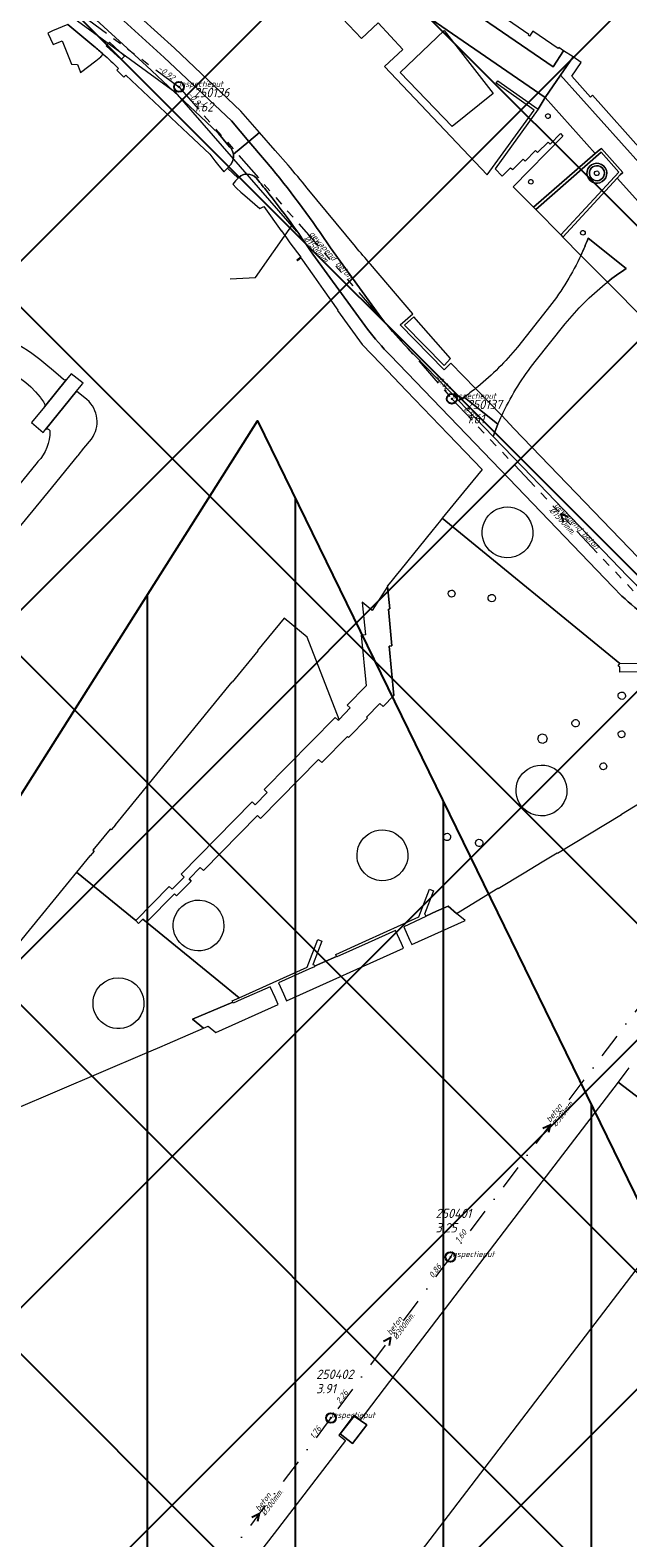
# Model space of a CAD drawing. Extents: x 148869 to 161638, y 453607 to 469810.
# Tile 424 of 656: x 154624 to 154745, y 463317 to 463622. Entities that reach past the tile are written whole.
import ezdxf
from ezdxf.lldxf.tags import DXFTag

# ---------------------------------------------------------------- set-up
doc = ezdxf.new("R2010")
doc.units = 0
doc.header["$PDMODE"] = 32
doc.header["$PDSIZE"] = 2
doc.linetypes.add('RI-GWA', pattern=[18.45, 6, -1.8, 1.75, -1.8, 1.75, -1.8, 1.75, -1.8])
doc.linetypes.add('RI-VWA', pattern=[11, 5, -3, 0, -3])
doc.layers.get('0').update_dxf_attribs({"linetype": 'CONTINUOUS'})
doc.layers.get('DEFPOINTS').update_dxf_attribs({"linetype": 'CONTINUOUS'})
for name, color, linetype in [('2023 hatch', 90, 'CONTINUOUS'), ('2024', 160, 'CONTINUOUS'), ('2024 hatch', 160, 'CONTINUOUS')]:
    doc.layers.add(name, color=color, linetype=linetype)
for name, color, linetype, lineweight in [('B-OI-RI-GWA-MATERIAAL-T18', 10, 'CONTINUOUS', 18), ('B-OI-RI-GWA-PUTDEKSELHOOGTE-T25', 10, 'CONTINUOUS', 25), ('B-OI-RI-GWA_BOB-T18', 10, 'CONTINUOUS', 18), ('B-OI-RI-GWA_DIAMETER-T18', 10, 'CONTINUOUS', 18), ('B-OI-RI-GWA_PUTNUMMER-T18', 10, 'CONTINUOUS', 18), ('B-OI-RI-GWA_RIOOLPUT-S', 10, 'CONTINUOUS', 25), ('B-OI-RI-GWA_TRANSPORTLEIDING-G', 10, 'RI-GWA', 18), ('B-OI-RI-PERSLEIDING-G-niet meenemen', 190, 'RI-PERS', 18), ('B-OI-RI-STROOMRICHTING-S', 252, 'CONTINUOUS', 25), ('B-OI-RI-VWA-BOB-T18', 34, 'CONTINUOUS', 18), ('B-OI-RI-VWA-DIAMETER-T18', 34, 'CONTINUOUS', 18), ('B-OI-RI-VWA-MATERIAAL-T18', 34, 'CONTINUOUS', 18), ('B-OI-RI-VWA_PUTDEKSELHOOGTE-T25', 34, 'CONTINUOUS', 25), ('B-OI-RI-VWA_PUTNUMMER-T25', 34, 'CONTINUOUS', 25), ('B-OI-RI-VWA_RIOOLPUT-S', 34, 'CONTINUOUS', 25), ('B-OI-RI-VWA_TRANSPORTLEIDING-G', 34, 'RI-VWA', 18), ('B-RO-VH-VERHARDING_ASFALT-GV', 251, 'CONTINUOUS', 18), ('B-RO-VH-VERHARDING_BEDRIJFSVLOERPLAAT-GV', 251, 'CONTINUOUS', 18), ('B-RO-VH-VERHARDING_GESLOTEN-GV', 251, 'CONTINUOUS', 18), ('B-RO-VH-VERHARDING_HALFVERHARDING-GV', 251, 'CONTINUOUS', 18), ('B-RO-VH-VERHARDING_OPEN-GV', 251, 'CONTINUOUS', 18), ('B-RO-VH-VERHARDING_SIERBESTRATING-GV', 251, 'CONTINUOUS', 18), ('B-RO-VH-VERHARDING_STRAATBAKSTEEN-GV', 251, 'CONTINUOUS', 18)]:
    doc.layers.add(name, color=color, linetype=linetype, lineweight=lineweight)
doc.styles.add('NLCS-ISO-M500-T18_CURSIEF', font='NLCS-ISO.ttf', dxfattribs={"oblique": 15, "height": 0.9})
doc.styles.add('NLCS-ISO-M750-T25_CURSIEF', font='NLCS-ISO.ttf', dxfattribs={"oblique": 15, "height": 1.875})
tags = doc.linetypes.add('RI-PERS', pattern='A,7,-2,["P",Standard,S=1.8,R=0,X=-0.5,Y=-0.9],-2,7,-2,[102,NLCS.SHX,S=1,R=180,X=0,Y=0],-2', length=22).pattern_tags.tags
tags[6] = DXFTag(74, 10)

# ---------------------------------------------------------------- blocks, each defined once
blk = doc.blocks.new('ACMAP_ANN_TEMPLATE_vwa-diam')
at = {"color": 0, "linetype": 'ByBlock', "style": 'NLCS-ISO-M500-T18_CURSIEF', "oblique": 15}
blk.add_attdef('vwa-diam', (0.3, -1.3), '', height=1.2, dxfattribs=at)
blk = doc.blocks.new('ACMAP_ANN_TEMPLATE_vwa-materiaal')
at = {"color": 0, "linetype": 'ByBlock', "style": 'NLCS-ISO-M500-T18_CURSIEF', "oblique": 15}
blk.add_attdef('vwa-mat', (0.3, 0.2), '', height=1.2, dxfattribs=at)
blk = doc.blocks.new('ACMAP_ANN_TEMPLATE_vwa-nap-l')
at = {"color": 0, "linetype": 'ByBlock', "style": 'NLCS-ISO-M500-T18_CURSIEF', "oblique": 15}
blk.add_attdef('vwa-nap-l', (3.3, 0.2), '', height=1.2, dxfattribs=at)
blk = doc.blocks.new('ACMAP_ANN_TEMPLATE_vwa-nap-r')
at = {"color": 0, "linetype": 'ByBlock', "style": 'NLCS-ISO-M500-T18_CURSIEF', "oblique": 15}
blk.add_attdef('vwa-nap-r', (-5.6, 0.2), '', height=1.2, dxfattribs=at)
blk = doc.blocks.new('ACMAP_ANN_TEMPLATE_gwa-diam')
at = {"color": 0, "linetype": 'ByBlock', "style": 'NLCS-ISO-M500-T18_CURSIEF', "oblique": 15}
blk.add_attdef('gwa-diam', (-2.2, -1.3), '', height=1.2, dxfattribs=at)
blk = doc.blocks.new('ACMAP_ANN_TEMPLATE_gwa-materiaal')
at = {"color": 0, "linetype": 'ByBlock', "style": 'NLCS-ISO-M500-T18_CURSIEF', "oblique": 15}
blk.add_attdef('gwa-mat', (-2.2, 0.2), '', height=1.2, dxfattribs=at)
blk = doc.blocks.new('ACMAP_ANN_TEMPLATE_gwa-nap-l')
at = {"color": 0, "linetype": 'ByBlock', "style": 'NLCS-ISO-M500-T18_CURSIEF', "oblique": 15}
blk.add_attdef('gwa-nap-l', (2.3, 0.2), '', height=1.2, dxfattribs=at)
blk = doc.blocks.new('ACMAP_ANN_TEMPLATE_gwa-nap-r')
at = {"color": 0, "linetype": 'ByBlock', "style": 'NLCS-ISO-M500-T18_CURSIEF', "oblique": 15}
blk.add_attdef('gwa-nap-r', (-5.6, 0.2), '', height=1.2, dxfattribs=at)
blk = doc.blocks.new('ACMAP_ANN_TEMPLATE_gwa-puth')
at = {"color": 0, "linetype": 'ByBlock', "style": 'NLCS-ISO-M750-T25_CURSIEF', "oblique": 15}
blk.add_attdef('gwa-puth', (3, -5), '', height=1.88, dxfattribs=at)
blk = doc.blocks.new('ACMAP_ANN_TEMPLATE_gwa-putnr')
at = {"color": 0, "linetype": 'ByBlock', "style": 'NLCS-ISO-M750-T25_CURSIEF', "oblique": 15}
blk.add_attdef('gwa-putnr', (3, -2.1), '', height=1.88, dxfattribs=at)
blk = doc.blocks.new('ACMAP_ANN_TEMPLATE_type knoop')
at = {"layer": 'DEFPOINTS', "style": 'NLCS-ISO-M500-T18_CURSIEF', "oblique": 15}
blk.add_attdef('type_knoop', (0, 0), '', height=1.2, dxfattribs=at)
blk = doc.blocks.new('ACMAP_ANN_TEMPLATE_vwa-puth')
at = {"color": 0, "linetype": 'ByBlock', "style": 'NLCS-ISO-M750-T25_CURSIEF', "oblique": 15}
blk.add_attdef('vwa-puth', (-3, 5), '', height=1.88, dxfattribs=at)
blk = doc.blocks.new('ACMAP_ANN_TEMPLATE_vwa-putnr')
at = {"color": 0, "linetype": 'ByBlock', "style": 'NLCS-ISO-M750-T25_CURSIEF', "oblique": 15}
blk.add_attdef('vaw-putnr', (-3, 7.9), '', height=1.88, dxfattribs=at)

msp = doc.modelspace()

# ---------------------------------------------------------------- hatches: boundary and pattern name
at = {"layer": '2023 hatch'}
h = msp.add_hatch(dxfattribs=at)
h.set_pattern_fill('L45L135', color=256, scale=49.98)
h.set_pattern_definition([(45, (0, 0), (-35.341197, 35.341197), []), (135, (0, 0), (-35.341197, -35.341197), [])])
h.paths.add_polyline_path([(155033.65, 463387.49), (154736.21, 463174.82), (154703.82, 463157.03), (154669.13, 463116.73), (154497.36, 463128.81), (154485.96, 463103.35), (154403, 462810.28), (154029.41, 462913.19), (153921.91, 462926.36), (153533.06, 462959.92), (153521.58, 463046.87), (153065.73, 463131.59), (152840.09, 463157.69), (152602.55, 463321.62), (152457.44, 463373.38), (152283.77, 463566.95), (152230.15, 463641.33), (152156.25, 463699.58), (152012.16, 463887.19), (152009.38, 463939.89), (151991.35, 464191.03), (152103.19, 464343.83), (152153.39, 464455.21), (152151.03, 464561.94), (152249.45, 464811.76), (152130.92, 465032.5), (152332.42, 465169.93), (152738.18, 465252.75), (152947.54, 465152.17), (153150.32, 465023.39), (153302.02, 464886.05), (153728.6, 464650.43), (153874.6, 464567.83), (153954.88, 464501.43), (153988.94, 464472.57), (154027.82, 464422.75), (154193.47, 464138.07), (154280.01, 463968.67), (154339.28, 463993.19), (154494.94, 463873.13), (154622.49, 463821.49), (154755.92, 463721.99), (154868.72, 463597.28)])
at = {"layer": '2024 hatch'}
h = msp.add_hatch(dxfattribs=at)
h.set_pattern_fill('ANSI31', color=256, scale=29.988, angle=45)
h.set_pattern_definition([(90, (0, 0), (-29.988, 0), [])])
h.paths.add_polyline_path([(154015.87, 462797.75), (154202.83, 462955.78), (154346.68, 463068.63), (154364.41, 463095.54), (154437.88, 463175.34), (154670.41, 463542.86), (154884.23, 463104.81), (154897.76, 462951.83), (154919.68, 462915.44), (155046.11, 462824.08), (155229.96, 462587.13), (155017.76, 462489.93), (155010.79, 462460.83), (155012.88, 462401.81), (154940.81, 462281.73), (154859.54, 462032.79), (154595.7, 462297.96), (154437.04, 462442.85), (154370.63, 462559.79), (154344.3, 462564.56), (154270.99, 462634.18), (154248.56, 462638.72)])

# ---------------------------------------------------------------- linework, layer by layer
at = {"layer": '2024', "flags": 128}
msp.add_lwpolyline([(154015.87, 462797.75), (154202.83, 462955.78), (154346.68, 463068.63), (154364.41, 463095.54), (154437.88, 463175.34), (154670.41, 463542.86), (154884.23, 463104.81), (154897.76, 462951.83), (154919.68, 462915.44), (155046.11, 462824.08), (155229.96, 462587.13), (155017.76, 462489.93), (155010.79, 462460.83), (155012.88, 462401.81), (154940.81, 462281.73), (154859.54, 462032.79), (154595.7, 462297.96), (154437.04, 462442.85), (154370.63, 462559.79), (154344.3, 462564.56), (154270.99, 462634.18), (154248.56, 462638.72)], close=True, dxfattribs=at)
at = {"layer": 'B-OI-RI-GWA_RIOOLPUT-S', "color": 251}
for p in [(154654.5, 463610.5), (154709.8, 463547.3)]:
    msp.add_point(p, dxfattribs=at)
at = {"layer": 'B-OI-RI-GWA_TRANSPORTLEIDING-G', "color": 251}
for p, q in [((154560.8, 463679.8), (154654.5, 463610.5)), ((154654.5, 463610.5), (154709.8, 463547.3)), ((154709.8, 463547.3), (154754, 463500.5))]:
    msp.add_line(p, q, dxfattribs=at)
at = {"layer": 'B-OI-RI-PERSLEIDING-G-niet meenemen'}
for p, q in [((154559.8, 463678), (154653.7, 463609.5)), ((154653.7, 463609.5), (154678.3, 463581.2)), ((154670.02, 463571.9), (154677.3, 463582.3)), ((154664.9, 463571.6), (154670.02, 463571.9))]:
    msp.add_line(p, q, dxfattribs=at)
at = {"layer": 'B-OI-RI-STROOMRICHTING-S', "color": 251}
for points in [[(154733.4, 463523.35), (154731.89, 463523.9), (154732.36, 463522.36)], [(154728.26, 463399.49), (154729.7, 463400.21), (154729.4, 463398.62)], [(154695.95, 463356.37), (154697.39, 463357.1), (154697.11, 463355.51)], [(154669.3, 463320.69), (154670.74, 463321.41), (154670.45, 463319.82)]]:
    msp.add_lwpolyline(points, dxfattribs=at)
at = {"layer": 'B-OI-RI-VWA_RIOOLPUT-S'}
for p in [(154709.5, 463373.4), (154685.3, 463340.8)]:
    msp.add_point(p, dxfattribs=at)
at = {"layer": 'B-OI-RI-VWA_TRANSPORTLEIDING-G', "color": 251}
for p, q in [((154749.9, 463427.01), (154709.5, 463373.4)), ((154709.5, 463373.4), (154685.3, 463340.8)), ((154685.3, 463340.8), (154656.2, 463302.01))]:
    msp.add_line(p, q, dxfattribs=at)
at = {"layer": 'B-RO-VH-VERHARDING_ASFALT-GV'}
for points in [[(154627.9, 463553.94, 0.047029), (154621.19, 463558.71)], [(154606.82, 463554.8, -0.280205), (154626.37, 463547.64)], [(154631.69, 463551.19, -0.373962), (154631.08, 463551.22)], [(154636.77, 463539.15, 0.392065), (154635.86, 463547.12)], [(154627.3, 463546.16, -0.275856), (154627.24, 463545.66)], [(154628.35, 463540.76, -0.196142), (154625.92, 463534.56)], [(154627.48, 463541.06, -0.611164), (154628.35, 463540.76)]]:
    msp.add_lwpolyline(points, format="xyb", dxfattribs=at)
at = {"layer": 'B-RO-VH-VERHARDING_ASFALT-GV', "flags": 128}
for points in [[(154631.08, 463551.22), (154630, 463552.17), (154628.66, 463553.3), (154627.9, 463553.94)], [(154627.24, 463545.66), (154631.69, 463551.19)], [(154626.37, 463547.64), (154626.39, 463547.62), (154626.47, 463547.51), (154627.04, 463546.67), (154627.3, 463546.16)], [(154635.86, 463547.12), (154633.73, 463548.86), (154627.48, 463541.06)], [(154583.57, 463482.79), (154587.85, 463479.31), (154592.97, 463485.56), (154593.16, 463485.81), (154602.15, 463496.79), (154611.97, 463508.78), (154618.01, 463516.17), (154621.78, 463520.78), (154622.49, 463521.63), (154628.05, 463528.43), (154633.93, 463535.66), (154634.08, 463535.83), (154635.26, 463537.28), (154636.77, 463539.15)], [(154625.92, 463534.56), (154625.79, 463534.39), (154617.25, 463523.96), (154607.45, 463511.99), (154597.65, 463500.01), (154590.53, 463491.32)]]:
    msp.add_lwpolyline(points, dxfattribs=at)
msp.add_lwpolyline([(154635.07, 463550.43), (154632.67, 463552.35), (154631.69, 463551.19), (154627.24, 463545.66), (154624.61, 463542.47), (154624.6, 463542.46), (154627.01, 463540.48), (154627.01, 463540.49), (154627.06, 463540.55), (154627.48, 463541.06), (154633.73, 463548.86), (154634.7, 463549.96), (154634.98, 463550.33)], close=True, dxfattribs=at)
at = {"layer": 'B-RO-VH-VERHARDING_BEDRIJFSVLOERPLAAT-GV', "flags": 128}
for points in [[(154731.87, 463580.52), (154732.3, 463580.07), (154743.31, 463591.98), (154743.94, 463592.67), (154744.45, 463593.17), (154740.12, 463598.04), (154739.62, 463597.66), (154738.85, 463596.99), (154726.37, 463586.09), (154726.8, 463585.64), (154740.05, 463597.26), (154743.63, 463593.21)], [(154686.95, 463482.33), (154686.79, 463482.16), (154686.18, 463482.75), (154671.8, 463468.12), (154672.41, 463467.52), (154669.96, 463465.03), (154669.36, 463465.62), (154654.98, 463450.99), (154655.59, 463450.39), (154653.14, 463447.92), (154652.54, 463448.49), (154645.74, 463441.59), (154646.33, 463440.99), (154647.21, 463441.88), (154647.9, 463441.22), (154653.57, 463446.99), (154654, 463446.57), (154656.98, 463449.59), (154656.56, 463450.02), (154658.82, 463452.34), (154659.46, 463451.71), (154670.4, 463462.85), (154671.02, 463462.25), (154682.81, 463474.21), (154683.44, 463473.59), (154688.67, 463478.9), (154688.88, 463478.69), (154692.73, 463482.6), (154692.52, 463482.82), (154695.23, 463485.58), (154695.85, 463484.97), (154698.05, 463487.2), (154697.08, 463497.16), (154697.65, 463497.22), (154696.96, 463504.69), (154697.21, 463504.73), (154696.78, 463509.24), (154693.67, 463504.4), (154691.64, 463506.06), (154691.64, 463506.05), (154692.32, 463499.45), (154691.44, 463499.37), (154692.43, 463489.15), (154688.62, 463485.25), (154689.22, 463484.66)]]:
    msp.add_lwpolyline(points, close=True, dxfattribs=at)
at = {"layer": 'B-RO-VH-VERHARDING_BEDRIJFSVLOERPLAAT-GV'}
for points in [[(154740.88, 463594.09, 1.007499), (154737.5, 463591.9)], [(154737.5, 463591.9, 1.006543), (154740.88, 463594.09)], [(154737.92, 463592.17, -1.010071), (154740.46, 463593.82)], [(154740.46, 463593.82, -1.008604), (154737.92, 463592.17)]]:
    msp.add_lwpolyline(points, format="xyb", dxfattribs=at)
at = {"layer": 'B-RO-VH-VERHARDING_GESLOTEN-GV', "flags": 128}
for points in [[(154710.75, 463443.04), (154709.02, 463444.49), (154706.69, 463443.45), (154704.5, 463442.46), (154704.54, 463442.38), (154700.04, 463440.34), (154701.25, 463437.64), (154701.67, 463436.71), (154712.39, 463441.52), (154712.51, 463441.59)], [(154675.68, 463426.72), (154676.31, 463425.32), (154700, 463435.96), (154699.57, 463436.92), (154698.37, 463439.59), (154692.82, 463437.09), (154686.49, 463434.25), (154686.45, 463434.33), (154681.95, 463432.31), (154681.99, 463432.23), (154680.82, 463431.7), (154674.69, 463428.93)], [(154665.39, 463425.06), (154657.25, 463421.61), (154659.45, 463419.78), (154660.39, 463420.2), (154662, 463418.9), (154674.63, 463424.57), (154673.98, 463426), (154673, 463428.18), (154667.13, 463425.56), (154665.5, 463424.83)]]:
    msp.add_lwpolyline(points, close=True, dxfattribs=at)
at = {"layer": 'B-RO-VH-VERHARDING_HALFVERHARDING-GV', "flags": 128}
msp.add_lwpolyline([(154745.69, 463411.74), (154745.07, 463410.93), (154743.47, 463408.83), (154764.18, 463393.01)], dxfattribs=at)
for points in [[(154743.47, 463408.83), (154726.48, 463386.59), (154711.31, 463366.72), (154701.01, 463353.23), (154692.23, 463341.73), (154691.22, 463340.41), (154689.98, 463341.32), (154689.97, 463341.33), (154686.89, 463337.3), (154688.27, 463336.25), (154673.77, 463317.41), (154664.29, 463305.09), (154653.12, 463290.33), (154652.19, 463289.1), (154651.61, 463288.76), (154647.81, 463283.63), (154648.12, 463283.38), (154667.65, 463267.69), (154686.78, 463293.53), (154695.02, 463304.29), (154697.1, 463305.29), (154759.17, 463386.55), (154764.18, 463393.01)], [(154692.55, 463339.4), (154689.64, 463335.62), (154687.17, 463337.55), (154689.98, 463341.19)]]:
    msp.add_lwpolyline(points, close=True, dxfattribs=at)
at = {"layer": 'B-RO-VH-VERHARDING_OPEN-GV'}
for points in [[(154737.45, 463579.87, -0.017261), (154735.94, 463576.34)], [(154737.45, 463579.87, -0.017261), (154735.94, 463576.34)], [(154735.66, 463575.76, -0.055485), (154729.14, 463565.4)], [(154741.32, 463570.94, -0.021188), (154745.12, 463573.71)], [(154741.32, 463570.94, -0.021188), (154745.12, 463573.71)], [(154732.76, 463562.47, -0.051554), (154740.87, 463570.58)], [(154723.08, 463557.79, -0.053757), (154715.05, 463549.73)], [(154720.21, 463544.51, -0.055741), (154726.7, 463554.87)], [(154714.58, 463549.35, -0.013204), (154712.29, 463547.64)], [(154719.14, 463542.14, -0.008862), (154719.95, 463543.94)]]:
    msp.add_lwpolyline(points, format="xyb", dxfattribs=at)
at = {"layer": 'B-RO-VH-VERHARDING_OPEN-GV', "flags": 128}
for points in [[(154745.12, 463573.71), (154737.45, 463579.87)], [(154745.12, 463573.71), (154737.45, 463579.87)], [(154735.94, 463576.34), (154735.66, 463575.76)], [(154735.94, 463576.34), (154741.32, 463570.94)], [(154740.87, 463570.58), (154741.32, 463570.94)], [(154729.14, 463565.4), (154723.08, 463557.79)], [(154726.7, 463554.87), (154732.76, 463562.47)], [(154712.29, 463547.64), (154719.14, 463542.14)], [(154715.05, 463549.73), (154714.58, 463549.35)], [(154719.95, 463543.94), (154720.21, 463544.51)]]:
    msp.add_lwpolyline(points, dxfattribs=at)
msp.add_lwpolyline([(154692.55, 463339.4), (154689.98, 463341.19), (154687.17, 463337.55), (154689.64, 463335.62)], close=True, dxfattribs=at)
at = {"layer": 'B-RO-VH-VERHARDING_SIERBESTRATING-GV', "flags": 128}
for points in [[(154728.72, 463608.34), (154727.32, 463605.95), (154718.59, 463593.89), (154720.01, 463592.43), (154721.7, 463594.12), (154722.14, 463593.73), (154724.23, 463595.83), (154724.64, 463595.44), (154726.78, 463597.58), (154727.18, 463597.2), (154729.29, 463599.32), (154729.71, 463598.91), (154731.83, 463601.04), (154732.32, 463600.54), (154722.22, 463590.27), (154726.37, 463586.09), (154738.85, 463596.99)], [(154731.87, 463580.52), (154743.63, 463593.21), (154740.05, 463597.26), (154726.8, 463585.64)], [(154702.1, 463563.9), (154700.21, 463562.22), (154708.25, 463554.02), (154709.52, 463555.44)], [(154645.74, 463441.59), (154652.54, 463448.49), (154653.14, 463447.92), (154655.59, 463450.39), (154654.98, 463450.99), (154669.36, 463465.62), (154669.96, 463465.03), (154672.41, 463467.52), (154671.8, 463468.12), (154686.18, 463482.75), (154686.79, 463482.16), (154686.95, 463482.33), (154680.48, 463499.03), (154675.82, 463502.84), (154670.45, 463496.29), (154670.49, 463496.25), (154665.29, 463489.88), (154665.23, 463489.92), (154641.57, 463461), (154641.63, 463460.95), (154640.8, 463459.95), (154640.58, 463460.13), (154637.07, 463455.83), (154637.3, 463455.65), (154636.51, 463454.67), (154636.46, 463454.71), (154633.75, 463451.4)], [(154727.19, 463478.34), (154727.4, 463479.06), (154728.05, 463479.42), (154728.77, 463479.2), (154729.14, 463478.54), (154728.93, 463477.82), (154728.26, 463477.46), (154727.53, 463477.67)]]:
    msp.add_lwpolyline(points, close=True, dxfattribs=at)
at = {"layer": 'B-RO-VH-VERHARDING_SIERBESTRATING-GV'}
for points in [[(154729.57, 463604.21, -0.973381), (154728.94, 463604.93)], [(154728.94, 463604.93, -1.026619), (154729.57, 463604.21)], [(154737.5, 463591.9, -1.007499), (154740.88, 463594.09)], [(154740.88, 463594.09, -1.006543), (154737.5, 463591.9)], [(154740.46, 463593.82, 1.010071), (154737.92, 463592.17)], [(154737.92, 463592.17, 1.008604), (154740.46, 463593.82)], [(154739.47, 463592.64, -1.010485), (154738.85, 463593.35)], [(154738.85, 463593.35, -0.990911), (154739.47, 463592.64)], [(154726.13, 463590.95, -0.950436), (154725.45, 463591.56)], [(154725.45, 463591.56, -1.052652), (154726.13, 463590.95)], [(154709.75, 463507.12, -0.967945), (154709.74, 463508.52)], [(154709.74, 463508.52, -1.014951), (154709.75, 463507.12)], [(154717.39, 463506.36, -1.002846), (154718.42, 463507.44)], [(154718.42, 463507.44, -0.99336), (154717.39, 463506.36)], [(154744.78, 463486.62, -0.930199), (154743.6, 463487.56)], [(154743.6, 463487.56, -1.063174), (154744.78, 463486.62)], [(154734.44, 463480.95, -1.023122), (154735.34, 463482.14)], [(154735.34, 463482.14, -0.991395), (154734.44, 463480.95)], [(154744.17, 463478.62, -0.967238), (154744.16, 463480.03)], [(154744.16, 463480.03, -1.015669), (154744.17, 463478.62)], [(154740.47, 463472.13, -0.966521), (154740.46, 463473.53)], [(154740.46, 463473.53, -1.016387), (154740.47, 463472.13)], [(154724.3, 463464.29, -1.086051), (154732.15, 463470.92)], [(154732.15, 463470.92, -0.921824), (154724.3, 463464.29)], [(154692.08, 463451.17, -1.085902), (154699.93, 463457.8)], [(154708.64, 463457.8, -0.923726), (154708.89, 463459.26)], [(154708.89, 463459.26, -1.070971), (154708.64, 463457.8)], [(154699.93, 463457.8, -0.921824), (154692.08, 463451.17)], [(154715.45, 463456.58, -1.052796), (154715.29, 463458.05)], [(154715.29, 463458.05, -0.955235), (154715.45, 463456.58)], [(154662.05, 463436.88, -1.025447), (154655.09, 463444.46)], [(154655.09, 463444.46, -0.976069), (154662.05, 463436.88)], [(154646.22, 463421.55, -1.06064), (154638.68, 463428.56)], [(154638.68, 463428.56, -0.941557), (154646.22, 463421.55)]]:
    msp.add_lwpolyline(points, format="xyb", dxfattribs=at)
at = {"layer": 'B-RO-VH-VERHARDING_SIERBESTRATING-GV', "flags": 128}
for points in [[(154753.2, 463491.96), (154743.87, 463491.94), (154743.87, 463492.9), (154743.48, 463493.22), (154743.85, 463493.67), (154707.87, 463523.08), (154707.48, 463522.61), (154705.76, 463520.49), (154699.48, 463512.73), (154698.53, 463511.57), (154697.46, 463510.24), (154696.69, 463509.3), (154696.78, 463509.24), (154697.21, 463504.73), (154696.96, 463504.69), (154697.65, 463497.22), (154697.08, 463497.16), (154698.05, 463487.2), (154695.85, 463484.97), (154695.23, 463485.58), (154692.52, 463482.82), (154692.73, 463482.6), (154688.88, 463478.69), (154688.67, 463478.9), (154683.44, 463473.59), (154682.81, 463474.21), (154671.02, 463462.25), (154670.4, 463462.85), (154659.46, 463451.71), (154658.82, 463452.34), (154656.56, 463450.02), (154656.98, 463449.59), (154654, 463446.57), (154653.57, 463446.99), (154647.9, 463441.22), (154662.57, 463429.29), (154666.69, 463425.92), (154680.5, 463432.14), (154682.67, 463437.72), (154683.48, 463437.42), (154681.7, 463432.78), (154681.65, 463432.66), (154681.76, 463432.71), (154681.95, 463432.31), (154686.45, 463434.33), (154686.27, 463434.72), (154692.36, 463437.47), (154703.14, 463442.34), (154705.26, 463447.93), (154706.08, 463447.63), (154704.28, 463442.85), (154704.32, 463442.86), (154704.5, 463442.46), (154706.69, 463443.45), (154709.02, 463444.49), (154710.75, 463443.04), (154719.14, 463448.12), (154719.18, 463448.14), (154719.21, 463448.1), (154724.45, 463451.28), (154728.12, 463453.5), (154731.17, 463455.33), (154731.23, 463455.23), (154744.21, 463463.04), (154744.15, 463463.16), (154749.39, 463466.31)], [(154576.73, 463384.4), (154647.57, 463414.62), (154650.64, 463415.92), (154652.21, 463416.6), (154659.45, 463419.78), (154657.25, 463421.61), (154665.39, 463425.06), (154665.29, 463425.29), (154666.69, 463425.92), (154662.57, 463429.29), (154647.9, 463441.22), (154647.21, 463441.88), (154646.33, 463440.99), (154645.74, 463441.59), (154633.75, 463451.4), (154610.3, 463422.74)]]:
    msp.add_lwpolyline(points, dxfattribs=at)
at = {"layer": 'B-RO-VH-VERHARDING_STRAATBAKSTEEN-GV', "flags": 128}
for points in [[(154555.82, 463723.42), (154559.72, 463721.41), (154575.34, 463713.42), (154585.64, 463708.13), (154593, 463703.15), (154591.65, 463702.65), (154698.92, 463628.85), (154728.72, 463608.34), (154731.82, 463612.85), (154734.37, 463616.58), (154732.43, 463617.8), (154730.3, 463614.58), (154704.43, 463632.33), (154706.65, 463635.53), (154704.76, 463636.88), (154702.53, 463633.65), (154650.46, 463669.47), (154637.45, 463678.46), (154607.73, 463699.03)], [(154665.53, 463596.88), (154668.67, 463599.45), (154665.14, 463603.61), (154651.52, 463616.47), (154638.15, 463628.64), (154619.54, 463642), (154584.47, 463666.65), (154583.18, 463667.56), (154555.55, 463686.91), (154547.97, 463691.07), (154515.72, 463704.41), (154515.52, 463704.49), (154479.46, 463719.4), (154477.4, 463714.86)], [(154479.29, 463715.55), (154513.99, 463701.24), (154514.04, 463701.22), (154546.44, 463687.8), (154553.59, 463683.87), (154581.09, 463664.58), (154582.24, 463663.78), (154617.49, 463639.05), (154635.39, 463626.24), (154647.93, 463614.74), (154658.85, 463604.46), (154662.5, 463601.03), (154664.43, 463598.75), (154664.83, 463598.29)], [(154664.83, 463598.29), (154664.43, 463598.75), (154662.5, 463601.03), (154658.85, 463604.46), (154647.93, 463614.74), (154635.39, 463626.24), (154617.49, 463639.05), (154582.24, 463663.78), (154581.09, 463664.58), (154553.59, 463683.87), (154546.44, 463687.8), (154514.04, 463701.22), (154513.99, 463701.24), (154479.29, 463715.55)], [(154638.15, 463628.64), (154651.52, 463616.47), (154665.14, 463603.61), (154668.67, 463599.45), (154670.84, 463601.23), (154667.03, 463605.59), (154653.61, 463618.34), (154639.85, 463630.84)], [(154686.39, 463625.67), (154691.48, 463620.3), (154694.86, 463623.47), (154699.84, 463618.1), (154696.15, 463614.61), (154716.93, 463592.66), (154726.45, 463605.8), (154718.77, 463611.27), (154719.11, 463611.74), (154727.32, 463605.95), (154728.72, 463608.34), (154698.92, 463628.85)], [(154637.28, 463618.75), (154632, 463623.16), (154628.85, 463621.87), (154627.93, 463621.39), (154628.98, 463619.09), (154630.84, 463619.8), (154632.74, 463615.13), (154633.92, 463615), (154634.41, 463613.78), (154634.55, 463613.42)], [(154632, 463623.16), (154637.28, 463618.75)], [(154634.55, 463613.42), (154637.65, 463615.78), (154638.66, 463616.55), (154639.17, 463617.12)], [(154642.23, 463614.25), (154641.89, 463613.9), (154643.3, 463612.46), (154643.74, 463612.85), (154656.4, 463600.97), (154660.77, 463596.85), (154661.74, 463595.51), (154662.32, 463594.82), (154663.62, 463593.27)], [(154749.15, 463594.35), (154750.53, 463595.58), (154751.08, 463596.07), (154750.7, 463596.49), (154749.89, 463595.77), (154746.53, 463599.56), (154740.52, 463606.32), (154738.32, 463608.81), (154737.89, 463608.39), (154734.11, 463612.66), (154736, 463615.42), (154734.37, 463616.58), (154731.82, 463612.85), (154748.3, 463594.47)], [(154748.3, 463594.47), (154731.82, 463612.85), (154728.72, 463608.34), (154738.85, 463596.99), (154739.62, 463597.66), (154740.12, 463598.04), (154744.45, 463593.17), (154743.94, 463592.67), (154743.31, 463591.98), (154747.6, 463587.18), (154760.31, 463572.1), (154761.36, 463570.8), (154775, 463554.78), (154777.92, 463551.35), (154787.18, 463540.59), (154790.67, 463536.58), (154801.3, 463524.37), (154811.33, 463512.49), (154814.89, 463508.35)], [(154673.38, 463593.91), (154671.83, 463595.73), (154668.67, 463599.45), (154665.53, 463596.88)], [(154676.6, 463594.63), (154674.02, 463597.58), (154670.84, 463601.23), (154668.67, 463599.45), (154671.83, 463595.73), (154673.38, 463593.91)], [(154663.62, 463593.27), (154664.36, 463594.05), (154665.01, 463594.79)], [(154665.01, 463594.79), (154664.36, 463594.05), (154666.51, 463592), (154666.68, 463592.18)], [(154666.68, 463592.18), (154666.51, 463592), (154665.97, 463591.46), (154665.42, 463590.78), (154666.19, 463590), (154667.01, 463589.19), (154667.82, 463588.48), (154670.89, 463585.87), (154671.71, 463586.25), (154675.24, 463581.35), (154675.25, 463581.36), (154676.29, 463579.89), (154677, 463578.9), (154679.17, 463575.96), (154678.41, 463575.37), (154678.54, 463575.29), (154679.2, 463575.86), (154681.8, 463572.16), (154683.7, 463569.47), (154686.73, 463565.27), (154686.62, 463565.19)], [(154690.26, 463578.12), (154680.48, 463589.99)], [(154788.44, 463534.63), (154808.99, 463510.52), (154810.93, 463512.17), (154811.33, 463512.49), (154801.3, 463524.37), (154790.67, 463536.58), (154787.18, 463540.59), (154777.92, 463551.35), (154775, 463554.78), (154761.36, 463570.8), (154760.31, 463572.1), (154747.6, 463587.18), (154743.31, 463591.98), (154732.3, 463580.07), (154735.94, 463576.34)], [(154695.57, 463563.64), (154685.21, 463577.88)], [(154685.21, 463577.88), (154695.57, 463563.64)], [(154737.45, 463579.87), (154745.12, 463573.71)], [(154692.71, 463561.42), (154681.61, 463576.63)], [(154681.61, 463576.63), (154692.71, 463561.42)], [(154750.54, 463506.76), (154762.43, 463497.18), (154763.69, 463498.39), (154722.37, 463541.27), (154719.95, 463543.94), (154714.58, 463549.35), (154709.57, 463554.54), (154708.27, 463553.14), (154699.31, 463562.25), (154701.91, 463564.54), (154693.31, 463574.57)], [(154741.32, 463570.94), (154742.21, 463570.04), (154766.05, 463545.93)], [(154686.62, 463565.19), (154691.66, 463558.32), (154695.41, 463554.35), (154700.6, 463548.91), (154709.08, 463540.1), (154715.92, 463532.98), (154712.16, 463528.36), (154707.87, 463523.08), (154743.85, 463493.67), (154753.96, 463493.8), (154756.39, 463491.35), (154759.87, 463494.71), (154759.31, 463495.16), (154747.56, 463504.5)], [(154742.44, 463509.19), (154721.33, 463531.13), (154697.32, 463556.11)], [(154697.32, 463556.11), (154721.33, 463531.13), (154742.44, 463509.19)], [(154745.38, 463511.38), (154724.23, 463533.36), (154718.14, 463539.67), (154711.14, 463546.93), (154700.15, 463558.31)], [(154700.15, 463558.31), (154711.14, 463546.93), (154712.29, 463547.64), (154719.14, 463542.14), (154718.14, 463539.67), (154724.23, 463533.36), (154745.38, 463511.38)]]:
    msp.add_lwpolyline(points, dxfattribs=at)
for points in [[(154731.45, 463618.46), (154731.33, 463618.3), (154726.22, 463621.77), (154725.56, 463620.78), (154725.31, 463620.96), (154725.42, 463621.12), (154712.23, 463630.2), (154712.11, 463630.02), (154711.88, 463630.23), (154712.52, 463631.16), (154707.35, 463634.81), (154707.46, 463634.97), (154706.65, 463635.53), (154704.43, 463632.33), (154730.3, 463614.58), (154732.43, 463617.8)], [(154699.36, 463613.39), (154708.26, 463621.93), (154718.14, 463609.13), (154709.85, 463602.45)], [(154642.82, 463616.01), (154639.76, 463618.81), (154640.43, 463619.55), (154643.49, 463616.73)], [(154711.14, 463546.93), (154718.14, 463539.67), (154719.14, 463542.14), (154712.29, 463547.64)]]:
    msp.add_lwpolyline(points, close=True, dxfattribs=at)
at = {"layer": 'B-RO-VH-VERHARDING_STRAATBAKSTEEN-GV'}
for points in [[(154639.17, 463617.12, 0.00738), (154637.28, 463618.75)], [(154637.28, 463618.75, -0.00738), (154639.17, 463617.12)], [(154639.17, 463617.12, -0.012714), (154642.23, 463614.25)], [(154664.83, 463598.29, -0.149657), (154665.53, 463596.88)], [(154665.53, 463596.88, 0.149657), (154664.83, 463598.29)], [(154665.53, 463596.88, -0.209935), (154665.01, 463594.79)], [(154665.01, 463594.79, 0.209935), (154665.53, 463596.88)], [(154668.33, 463592.82, 0.185691), (154666.68, 463592.18)], [(154666.68, 463592.18, -0.185691), (154668.33, 463592.82)], [(154670.13, 463592.06, 0.205518), (154668.33, 463592.82)], [(154668.33, 463592.82, -0.205518), (154670.13, 463592.06)], [(154685.21, 463577.88, 0.023797), (154673.38, 463593.91)], [(154673.38, 463593.91, -0.023797), (154685.21, 463577.88)], [(154680.48, 463589.99, 0.010556), (154676.6, 463594.63)], [(154672.15, 463589.57, 0.004428), (154670.13, 463592.06)], [(154670.13, 463592.06, -0.004428), (154672.15, 463589.57)], [(154681.61, 463576.63, 0.021344), (154672.15, 463589.57)], [(154672.15, 463589.57, -0.021344), (154681.61, 463576.63)], [(154736.68, 463580.58, -0.958457), (154736.01, 463581.25)], [(154736.01, 463581.25, -1.041543), (154736.68, 463580.58)], [(154693.31, 463574.57, -0.00183), (154690.26, 463578.12)], [(154735.94, 463576.34, 0.017261), (154737.45, 463579.87)], [(154745.12, 463573.71, 0.021188), (154741.32, 463570.94)], [(154700.15, 463558.31, -0.024218), (154695.57, 463563.64)], [(154695.57, 463563.64, 0.024218), (154700.15, 463558.31)], [(154697.32, 463556.11, -0.032079), (154692.71, 463561.42)], [(154692.71, 463561.42, 0.032079), (154697.32, 463556.11)], [(154717.42, 463516.59, -1.086051), (154725.27, 463523.21)], [(154725.27, 463523.21, -0.921675), (154717.42, 463516.59)], [(154750.54, 463506.76, -0.033966), (154745.38, 463511.38)], [(154745.38, 463511.38, 0.033966), (154750.54, 463506.76)], [(154747.56, 463504.5, -0.039766), (154742.44, 463509.19)], [(154742.44, 463509.19, 0.039766), (154747.56, 463504.5)]]:
    msp.add_lwpolyline(points, format="xyb", dxfattribs=at)

# ---------------------------------------------------------------- block references
at = {"layer": 'B-OI-RI-GWA-MATERIAAL-T18', "color": 251}
for p, rotation in [((154682.15, 463578.9), 311.1859251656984), ((154731.9, 463523.9), 313.3634229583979)]:
    msp.add_blockref('ACMAP_ANN_TEMPLATE_gwa-materiaal', p, dxfattribs=dict(at, rotation=rotation)).add_auto_attribs({'gwa-mat': 'gewapend beton'})
at = {"layer": 'B-OI-RI-GWA-PUTDEKSELHOOGTE-T25', "color": 251}
for p, values in [((154654.5, 463610.5), {'gwa-puth': '1.62'}), ((154709.8, 463547.3), {'gwa-puth': '1.61'})]:
    msp.add_blockref('ACMAP_ANN_TEMPLATE_gwa-puth', p, dxfattribs=at).add_auto_attribs(values)
at = {"layer": 'B-OI-RI-GWA_BOB-T18', "color": 251}
for name, p, rotation, values in [('ACMAP_ANN_TEMPLATE_gwa-nap-r', (154654.5, 463610.5), 323.5135761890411, {'gwa-nap-r': '-0.92'}), ('ACMAP_ANN_TEMPLATE_gwa-nap-l', (154654.5, 463610.5), 311.1859251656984, {'gwa-nap-l': '-0.92'}), ('ACMAP_ANN_TEMPLATE_gwa-nap-r', (154709.8, 463547.3), 311.1859251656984, {'gwa-nap-r': '-0.92'}), ('ACMAP_ANN_TEMPLATE_gwa-nap-l', (154709.8, 463547.3), 313.3634229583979, {'gwa-nap-l': '-0.92'})]:
    msp.add_blockref(name, p, dxfattribs=dict(at, rotation=rotation)).add_auto_attribs(values)
at = {"layer": 'B-OI-RI-GWA_DIAMETER-T18', "color": 251}
for p, rotation in [((154682.15, 463578.9), 311.1859251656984), ((154731.9, 463523.9), 313.3634229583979)]:
    msp.add_blockref('ACMAP_ANN_TEMPLATE_gwa-diam', p, dxfattribs=dict(at, rotation=rotation)).add_auto_attribs({'gwa-diam': '%%c1500mm.'})
at = {"layer": 'B-OI-RI-GWA_PUTNUMMER-T18', "color": 251}
for p, values in [((154654.5, 463610.5), {'gwa-putnr': '250136'}), ((154709.8, 463547.3), {'gwa-putnr': '250137'})]:
    msp.add_blockref('ACMAP_ANN_TEMPLATE_gwa-putnr', p, dxfattribs=at).add_auto_attribs(values)
at = {"layer": 'B-OI-RI-VWA-BOB-T18', "color": 251}
for name, p, rotation, values in [('ACMAP_ANN_TEMPLATE_vwa-nap-l', (154709.5, 463373.4), 53.41234529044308, {'vwa-nap-l': '1.60'}), ('ACMAP_ANN_TEMPLATE_vwa-nap-r', (154709.5, 463373.4), 52.99865892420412, {'vwa-nap-r': '0.86'}), ('ACMAP_ANN_TEMPLATE_vwa-nap-l', (154685.3, 463340.8), 53.12301304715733, {'vwa-nap-l': '2.26'}), ('ACMAP_ANN_TEMPLATE_vwa-nap-r', (154685.3, 463340.8), 53.41234529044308, {'vwa-nap-r': '1.76'})]:
    msp.add_blockref(name, p, dxfattribs=dict(at, rotation=rotation)).add_auto_attribs(values)
at = {"layer": 'B-OI-RI-VWA-DIAMETER-T18', "color": 251}
for p, rotation in [((154729.7, 463400.21), 52.99865892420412), ((154697.4, 463357.1), 53.41234529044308), ((154670.75, 463321.41), 53.12301304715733)]:
    msp.add_blockref('ACMAP_ANN_TEMPLATE_vwa-diam', p, dxfattribs=dict(at, rotation=rotation)).add_auto_attribs({'vwa-diam': '%%c300mm.'})
at = {"layer": 'B-OI-RI-VWA-MATERIAAL-T18', "color": 251}
for p, rotation in [((154729.7, 463400.21), 52.99865892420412), ((154697.4, 463357.1), 53.41234529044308), ((154670.75, 463321.41), 53.12301304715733)]:
    msp.add_blockref('ACMAP_ANN_TEMPLATE_vwa-materiaal', p, dxfattribs=dict(at, rotation=rotation)).add_auto_attribs({'vwa-mat': 'beton'})
at = {"layer": 'B-OI-RI-VWA_PUTDEKSELHOOGTE-T25', "color": 251}
for p, values in [((154709.5, 463373.4), {'vwa-puth': '3.25'}), ((154685.3, 463340.8), {'vwa-puth': '3.91'})]:
    msp.add_blockref('ACMAP_ANN_TEMPLATE_vwa-puth', p, dxfattribs=at).add_auto_attribs(values)
at = {"layer": 'B-OI-RI-VWA_PUTNUMMER-T25', "color": 251}
for p, values in [((154709.5, 463373.4), {'vaw-putnr': '250401'}), ((154685.3, 463340.8), {'vaw-putnr': '250402'})]:
    msp.add_blockref('ACMAP_ANN_TEMPLATE_vwa-putnr', p, dxfattribs=at).add_auto_attribs(values)
at = {"layer": 'DEFPOINTS'}
for p in [(154654.5, 463610.5), (154709.8, 463547.3), (154709.5, 463373.4), (154685.3, 463340.8)]:
    msp.add_blockref('ACMAP_ANN_TEMPLATE_type knoop', p, dxfattribs=at).add_auto_attribs({'type_knoop': 'inspectieput'})

doc.saveas('drawing.dxf')
